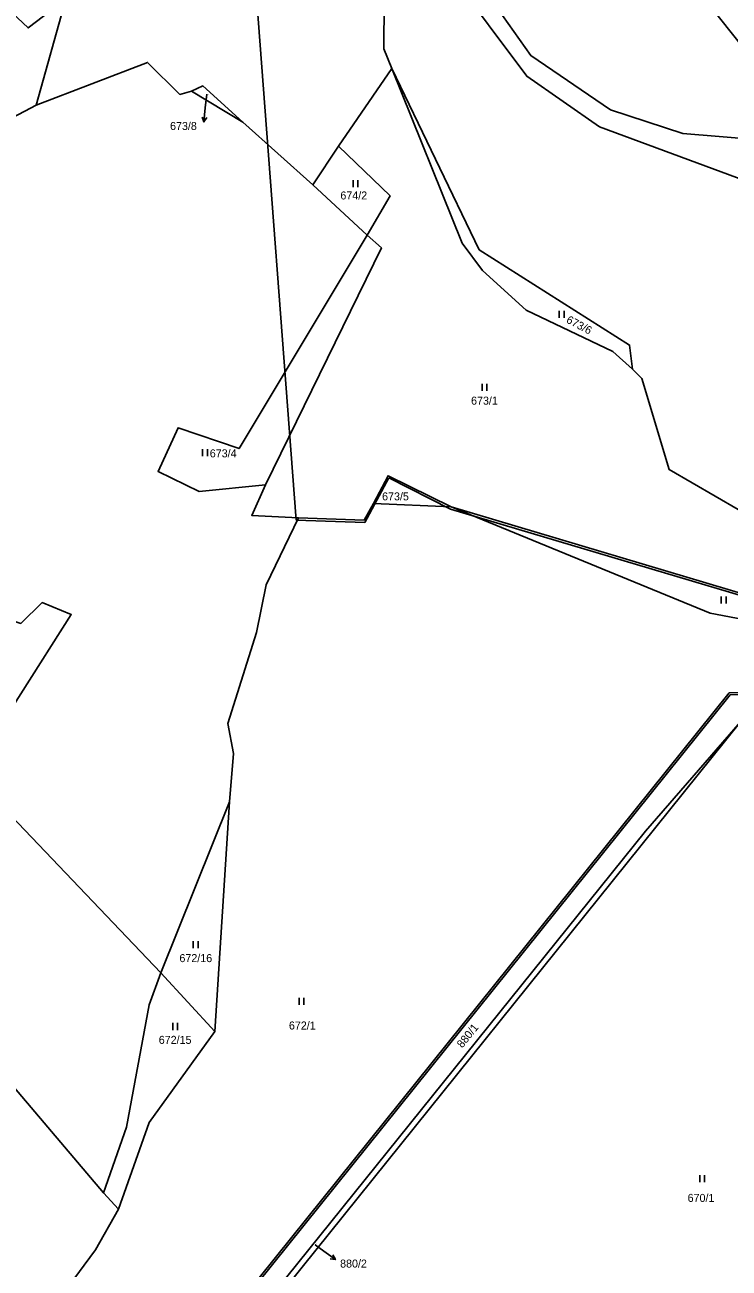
# Model space of a CAD drawing. Extents: x -654083 to -650132, y -1099819 to -1096699.
# Drawn here: x -652143 to -651993.4, y -1099244.9 to -1098980.8 of the extents above; entities that cross this region are included whole.
import ezdxf

# ---------------------------------------------------------------- set-up
doc = ezdxf.new("R2010")
doc.units = 0
for name, color, linetype in [('Obvody jako plochy', 7, 'Continuous'), ('Ostatní hranice', 7, 'Continuous'), ('Parcelní čísla', 7, 'Continuous'), ('Prvky pro prodl_ par_ č_', 7, 'Continuous'), ('Značky kultur', 7, 'Continuous')]:
    doc.layers.add(name, color=color, linetype=linetype)

msp = doc.modelspace()

# ---------------------------------------------------------------- linework, layer by layer
at = {"layer": 'Obvody jako plochy'}
for points in [[(-651935.99, -1098992.68), (-651955.22, -1098997.58), (-651976.47, -1099003.17), (-652051.48, -1098908.71), (-652044.25, -1098897.77), (-652024.84, -1098878.82), (-651949.86, -1098994.27)], [(-652156.43, -1098996.68), (-652149.35, -1099002.46), (-652140.54, -1098997.91), (-652134.29, -1098975.26), (-652142.28, -1098981.46), (-652164.15, -1098960.95), (-652154.45, -1098948.78), (-652133.53, -1098972.32), (-652118.61, -1098920.4), (-652177.75, -1098900.4), (-652198.11, -1098896.74), (-652166.49, -1098927.88), (-652184.54, -1098948.92), (-652214.02, -1098964.67), (-652254.2, -1098964.34), (-652251.73, -1098967.45), (-652211.55, -1098975.91), (-652195.57, -1098986.8), (-652175.25, -1098978.23), (-652172.67, -1098996.89), (-652175.32, -1099004.71), (-652171.74, -1099009.98)], [(-651982.47, -1099006.86), (-651976.47, -1099003.17), (-652051.48, -1098908.71), (-652067.69, -1098930.81), (-652069.7, -1098932.89), (-652071.78, -1098939.34), (-652068.19, -1098944.43), (-652067.27, -1098951.96), (-652048.76, -1098968.58), (-652035.5, -1098987.36), (-652018.55, -1098998.86), (-652003.18, -1099003.88), (-651987.76, -1099005.15)], [(-652119.32, -1098962.27), (-652117.21, -1098965.13), (-652098.05, -1098955.18), (-652083.44, -1098943.2), (-652066.5, -1098955.88), (-652066.71, -1098985.91), (-652065.03, -1098990.08), (-652076.34, -1099006.56), (-652081.81, -1099014.79), (-652096.64, -1099001.52), (-652105.2, -1098993.79), (-652107.55, -1098994.88), (-652110.04, -1098995.59), (-652116.91, -1098988.78), (-652140.54, -1098997.91), (-652134.29, -1098975.26), (-652133.53, -1098972.32), (-652118.61, -1098920.4), (-652113.16, -1098922.18), (-652088.35, -1098939.68), (-652100.29, -1098951.7)], [(-652133.53, -1098972.32), (-652134.29, -1098975.26), (-652142.28, -1098981.46), (-652164.15, -1098960.95), (-652154.45, -1098948.78)], [(-651953.3, -1099049.2), (-651947.09, -1099044.82), (-651941.44, -1099031.87), (-652020.94, -1099002.46), (-652036.36, -1098991.75), (-652052.55, -1098970.01), (-652066.5, -1098955.88), (-652066.71, -1098985.91), (-652065.03, -1098990.08), (-652046.44, -1099028.6), (-652014.51, -1099048.85), (-652013.9, -1099053.95), (-652011.91, -1099055.96), (-652006.08, -1099075.31), (-651986.57, -1099086.63), (-651977.08, -1099091.95), (-651982.9, -1099101.91), (-651984.07, -1099103.58), (-651974.07, -1099106.19), (-651970.21, -1099097.74), (-651981.79, -1099081.32), (-651973.49, -1099071.96), (-651965.35, -1099062.79)], [(-652018.06, -1099050.23), (-652036.49, -1099041.41), (-652045.75, -1099033.01), (-652050.08, -1099027.22), (-652065.03, -1098990.08), (-652076.34, -1099006.56), (-652065.41, -1099017.14), (-652070.24, -1099025.48), (-652067.23, -1099028.19), (-652091.89, -1099078.52), (-652094.79, -1099085.04), (-652084.82, -1099085.58), (-652070.9, -1099086.07), (-652068.94, -1099082.5), (-652065.81, -1099076.6), (-652052.39, -1099083.22), (-651984.07, -1099103.58), (-651982.9, -1099101.91), (-651984.49, -1099100.24), (-651979.53, -1099092.02), (-651986.57, -1099086.63), (-652006.08, -1099075.31), (-652011.91, -1099055.96), (-652013.9, -1099053.95)], [(-652014.51, -1099048.85), (-652013.9, -1099053.95), (-652018.06, -1099050.23), (-652036.49, -1099041.41), (-652045.75, -1099033.01), (-652050.08, -1099027.22), (-652065.03, -1098990.08), (-652046.44, -1099028.6)], [(-652105.2, -1098993.79), (-652107.55, -1098994.88), (-652096.64, -1099001.52)], [(-652065.41, -1099017.14), (-652070.24, -1099025.48), (-652081.81, -1099014.79), (-652076.34, -1099006.56)], [(-652067.23, -1099028.19), (-652091.89, -1099078.52), (-652105.98, -1099079.97), (-652114.68, -1099075.72), (-652110.43, -1099066.4), (-652097.48, -1099070.85), (-652070.24, -1099025.48)], [(-652065.81, -1099076.6), (-652068.94, -1099082.5), (-652052.39, -1099083.22)], [(-651982.14, -1099108.69), (-651984.07, -1099103.58), (-652052.39, -1099083.22), (-651997.42, -1099105.77)], [(-652186.91, -1099102.76), (-652170.81, -1099122.59), (-652154.56, -1099139.81), (-652133.11, -1099106.1), (-652139.3, -1099103.56), (-652143.84, -1099107.98), (-652153.74, -1099104.66), (-652178.4, -1099090.47)], [(-652116.6, -1099189.03), (-652121.36, -1099214.98), (-652126.27, -1099228.98), (-652194.52, -1099148.49), (-652191.7, -1099138.82), (-652201.02, -1099126.06), (-652196.43, -1099118.98), (-652202.31, -1099112.81), (-652191.27, -1099101.48), (-652170.81, -1099122.59), (-652155.65, -1099141.25), (-652154.56, -1099139.81), (-652114.06, -1099182.2)], [(-652247.17, -1099388.87), (-652240.49, -1099388.17), (-652194.6, -1099348.51), (-652105.79, -1099269.3), (-652101.71, -1099265.69), (-652096.27, -1099259.88), (-652096.92, -1099258.75), (-652011.11, -1099152.13), (-651990.98, -1099128.85), (-651985.16, -1099128.75), (-651989.08, -1099123.03), (-651993.14, -1099123.13), (-652100.46, -1099256.77), (-652199.43, -1099348.5)], [(-652096.27, -1099259.88), (-652096.92, -1099258.75), (-652011.11, -1099152.13), (-651990.98, -1099128.85)], [(-651965.81, -1099327.75), (-651983.1, -1099356.47), (-651993.06, -1099349.81), (-652009.25, -1099338.64), (-652019.5, -1099327.72), (-652034.55, -1099313.15), (-652044.03, -1099305.74), (-652069.2, -1099285.12), (-652096.27, -1099259.88), (-651990.98, -1099128.85), (-651974.06, -1099158.6), (-651930.97, -1099206.79), (-651942.97, -1099257.07), (-651959.92, -1099306.18)], [(-652099.52, -1099145.88), (-652102.6, -1099194.67), (-652114.06, -1099182.2)], [(-652128, -1099241.08), (-652145.4, -1099264.61), (-652176.96, -1099231.56), (-652174.69, -1099223.44), (-652176.11, -1099219.43), (-652175.42, -1099214.85), (-652220.02, -1099164.97), (-652220.42, -1099159.39), (-652215.73, -1099150.82), (-652196.36, -1099153.76), (-652194.52, -1099148.49), (-652126.27, -1099228.98), (-652123.09, -1099232.42)], [(-652114.06, -1099182.2), (-652102.6, -1099194.67), (-652116.57, -1099213.99), (-652123.09, -1099232.42), (-652126.27, -1099228.98), (-652121.36, -1099214.98), (-652116.6, -1099189.03)]]:
    msp.add_lwpolyline(points, close=True, dxfattribs=at)
for points in [[(-652048.76, -1098968.58), (-652035.5, -1098987.36), (-652018.55, -1098998.86), (-652003.18, -1099003.88), (-651987.76, -1099005.15), (-651982.47, -1099006.86), (-651942.14, -1099020.9), (-651935.95, -1099029.24), (-651895.45, -1099082.92), (-651891.04, -1099089.43), (-651887.81, -1099092.75), (-651872, -1099104.86), (-651875.74, -1099109.58), (-651881.55, -1099105.02), (-651895.32, -1099091.67), (-651937.17, -1099037.81), (-651938.83, -1099035.42), (-651941.44, -1099031.87), (-652020.94, -1099002.46), (-652036.36, -1098991.75), (-652052.55, -1098970.01)], [(-652143.84, -1099107.98), (-652139.3, -1099103.56), (-652133.11, -1099106.1), (-652154.56, -1099139.81), (-652114.06, -1099182.2), (-652099.52, -1099145.88), (-652098.63, -1099135.58), (-652099.84, -1099129.24), (-652093.76, -1099109.93), (-652091.7, -1099099.8), (-652084.82, -1099085.58), (-652094.79, -1099085.04), (-652091.89, -1099078.52), (-652105.98, -1099079.97), (-652114.68, -1099075.72), (-652110.43, -1099066.4), (-652097.48, -1099070.85), (-652070.24, -1099025.48), (-652081.81, -1099014.79), (-652096.64, -1099001.52), (-652107.55, -1098994.88), (-652110.04, -1098995.59), (-652116.91, -1098988.78), (-652140.54, -1098997.91), (-652149.35, -1099002.46)], [(-652145.4, -1099264.61), (-652128, -1099241.08), (-652123.09, -1099232.42), (-652116.57, -1099213.99), (-652102.6, -1099194.67), (-652099.52, -1099145.88), (-652098.63, -1099135.58), (-652099.84, -1099129.24), (-652093.76, -1099109.93), (-652091.7, -1099099.8), (-652084.82, -1099085.58), (-652070.9, -1099086.07), (-652068.94, -1099082.5), (-652052.39, -1099083.22), (-651997.42, -1099105.77), (-651982.14, -1099108.69)], [(-651993.14, -1099123.13), (-652100.46, -1099256.77)]]:
    msp.add_lwpolyline(points, dxfattribs=at)
at = {"layer": 'Ostatní hranice'}
for p, q in [((-652096.67, -1098936.5), (-652085.33, -1099086.02)), ((-652070.76, -1099086.55), (-652065.68, -1099077.08)), ((-652052.58, -1099083.68), (-652065.68, -1099077.08)), ((-651984.2, -1099104.06), (-652052.58, -1099083.68)), ((-652070.76, -1099086.55), (-652085.33, -1099086.02)), ((-651993.4, -1099122.7), (-652100.84, -1099256.44)), ((-651988.93, -1099122.55), (-651993.4, -1099122.7))]:
    msp.add_line(p, q, dxfattribs=at)
at = {"layer": 'Prvky pro prodl_ par_ č_'}
for p, q in [((-652104.34, -1098995.54), (-652104.64, -1098998.47)), ((-652104.64, -1098998.47), (-652104.95, -1099001.45)), ((-652081.28, -1099240.02), (-652079.44, -1099241.36)), ((-652079.44, -1099241.36), (-652077.01, -1099243.12))]:
    msp.add_line(p, q, dxfattribs=at)
for points in [[(-652104.35, -1099000.51), (-652104.95, -1099001.45), (-652105.34, -1099000.41)], [(-652077.53, -1099242.13), (-652077.01, -1099243.12), (-652078.12, -1099242.94)]]:
    msp.add_lwpolyline(points, dxfattribs=at)
at = {"layer": 'Značky kultur'}
for p, q in [((-652073.25, -1099013.78), (-652073.25, -1099015.28)), ((-652072.22, -1099015.28), (-652072.22, -1099013.78)), ((-652029.46, -1099041.55), (-652029.46, -1099043.05)), ((-652028.44, -1099043.05), (-652028.44, -1099041.55)), ((-652045.84, -1099057.06), (-652045.84, -1099058.56)), ((-652044.82, -1099058.56), (-652044.82, -1099057.06)), ((-652105.21, -1099070.97), (-652105.21, -1099072.47)), ((-652104.19, -1099072.47), (-652104.19, -1099070.97)), ((-651995.03, -1099102.27), (-651995.03, -1099103.77)), ((-651994.01, -1099103.77), (-651994.01, -1099102.27)), ((-652107.2, -1099175.5), (-652107.2, -1099177)), ((-652106.18, -1099177), (-652106.18, -1099175.5)), ((-652084.73, -1099187.52), (-652084.73, -1099189.02)), ((-652083.7, -1099189.02), (-652083.7, -1099187.52)), ((-652111.55, -1099192.86), (-652111.55, -1099194.36)), ((-652110.53, -1099194.36), (-652110.53, -1099192.86)), ((-651999.63, -1099225.16), (-651999.63, -1099226.66)), ((-651998.6, -1099226.66), (-651998.6, -1099225.16))]:
    msp.add_line(p, q, dxfattribs=at)

# ---------------------------------------------------------------- texts
at = {"layer": 'Parcelní čísla'}
for s, height, rotation, p in [('673/8', 0.1, 329.571, (-652104.34, -1098995.54)), ('673/6', 1.7, 332.055, (-652028.12, -1099043.99)), ('880/1', 1.7, 51.129, (-652050.06, -1099198.3)), ('880/2', 0.1, 51.615, (-652081.28, -1099240.02))]:
    msp.add_text(s, height=height, rotation=rotation, dxfattribs=at).set_placement(p)
for s, p in [('674/2', (-652075.95, -1099017.91)), ('673/1', (-652048.19, -1099061.5)), ('673/4', (-652103.69, -1099072.7)), ('673/5', (-652067.09, -1099081.84)), ('672/16', (-652110.14, -1099179.93)), ('672/1', (-652086.88, -1099194.25)), ('672/15', (-652114.53, -1099197.3)), ('670/1', (-652002.19, -1099230.87))]:
    msp.add_text(s, height=1.7, dxfattribs=at).set_placement(p)
at = {"layer": 'Prvky pro prodl_ par_ č_'}
for s, p in [('673/8', (-652112.13, -1099003.15)), ('880/2', (-652076.01, -1099244.82))]:
    msp.add_text(s, height=1.7, dxfattribs=at).set_placement(p)

doc.saveas('drawing.dxf')
